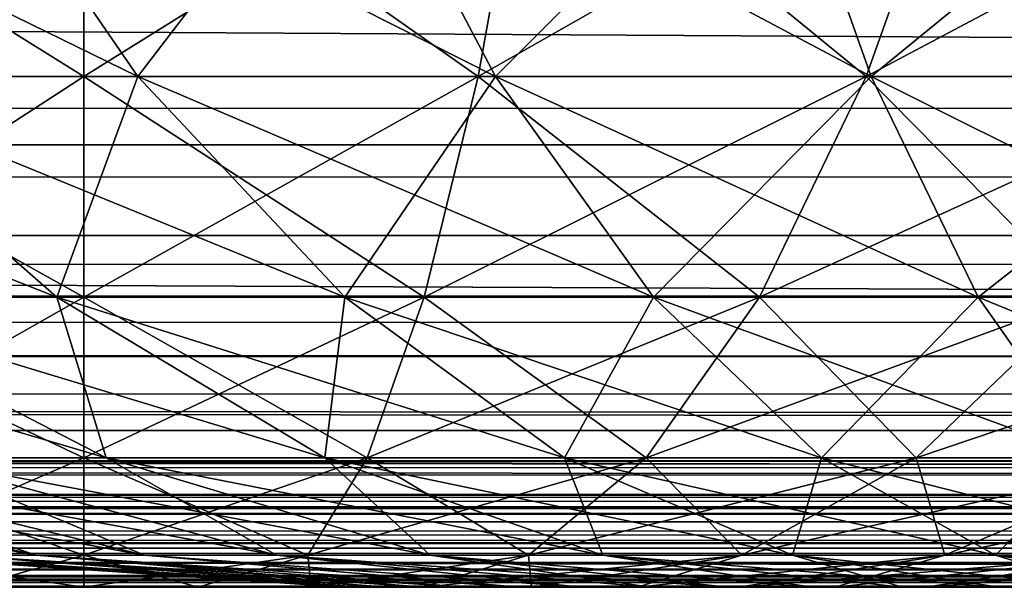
# Model space of a CAD drawing. Header units: millimetres. Extents: x -125 to 125, y -4 to 54.
# Tile 170 of 612: x -71.781 to -71.31, y -2 to -1.729. Entities that reach past the tile are written whole.
import ezdxf

# ---------------------------------------------------------------- set-up
doc = ezdxf.new("R2010")
doc.units = ezdxf.units.MM
doc.header["$LTSCALE"] = 65.185185
for name, color, linetype in [('157', 7, 'CONTINUOUS'), ('159', 7, 'CONTINUOUS'), ('173', 7, 'CONTINUOUS'), ('175', 7, 'CONTINUOUS'), ('18', 7, 'CONTINUOUS'), ('199', 7, 'CONTINUOUS'), ('200', 7, 'CONTINUOUS'), ('201', 7, 'CONTINUOUS'), ('22', 7, 'CONTINUOUS'), ('6', 7, 'CONTINUOUS')]:
    doc.layers.add(name, color=color, linetype=linetype)

msp = doc.modelspace()

# ---------------------------------------------------------------- linework, layer by layer
at = {"layer": '157', "color": 7, "linetype": 'Continuous'}
for points in [[(-71.62556, -2, 50.5), (-71.62318, -2, 50.44548), (-71.62318, -2, 50.55452), (-71.62556, -2, 50.5)], [(-71.62318, -2, 50.55452), (-71.61605, -2, 50.39137), (-71.61605, -2, 50.60863), (-71.62318, -2, 50.55452)], [(-71.62318, -2, 50.44548), (-71.61605, -2, 50.39137), (-71.62318, -2, 50.55452), (-71.62318, -2, 50.44548)], [(-71.61605, -2, 50.60863), (-71.60424, -2, 50.33809), (-71.60424, -2, 50.66191), (-71.61605, -2, 50.60863)], [(-71.61605, -2, 50.39137), (-71.60424, -2, 50.33809), (-71.61605, -2, 50.60863), (-71.61605, -2, 50.39137)], [(-71.60424, -2, 50.66191), (-71.58783, -2, 50.28605), (-71.58783, -2, 50.71395), (-71.60424, -2, 50.66191)], [(-71.60424, -2, 50.33809), (-71.58783, -2, 50.28605), (-71.60424, -2, 50.66191), (-71.60424, -2, 50.33809)], [(-71.58783, -2, 50.71395), (-71.56695, -2, 50.23563), (-71.56695, -2, 50.76437), (-71.58783, -2, 50.71395)], [(-71.58783, -2, 50.28605), (-71.56695, -2, 50.23563), (-71.58783, -2, 50.71395), (-71.58783, -2, 50.28605)], [(-71.56695, -2, 50.76437), (-71.54175, -2, 50.18722), (-71.54175, -2, 50.81278), (-71.56695, -2, 50.76437)], [(-71.56695, -2, 50.23563), (-71.54175, -2, 50.18722), (-71.56695, -2, 50.76437), (-71.56695, -2, 50.23563)], [(-71.54175, -2, 50.18722), (-71.51243, -2, 50.14119), (-71.54175, -2, 50.81278), (-71.54175, -2, 50.18722)], [(-71.54175, -2, 50.81278), (-71.51243, -2, 50.14119), (-71.51243, -2, 50.85881), (-71.54175, -2, 50.81278)], [(-71.51243, -2, 50.85881), (-71.47921, -2, 50.0979), (-71.47921, -2, 50.9021), (-71.51243, -2, 50.85881)], [(-71.51243, -2, 50.14119), (-71.47921, -2, 50.0979), (-71.51243, -2, 50.85881), (-71.51243, -2, 50.14119)], [(-71.47921, -2, 50.9021), (-71.44234, -2, 50.05766), (-71.44234, -2, 50.94234), (-71.47921, -2, 50.9021)], [(-71.47921, -2, 50.0979), (-71.44234, -2, 50.05766), (-71.47921, -2, 50.9021), (-71.47921, -2, 50.0979)], [(-71.44234, -2, 50.94234), (-71.4021, -2, 50.02079), (-71.4021, -2, 50.97921), (-71.44234, -2, 50.94234)], [(-71.44234, -2, 50.05766), (-71.4021, -2, 50.02079), (-71.44234, -2, 50.94234), (-71.44234, -2, 50.05766)], [(-71.4021, -2, 50.97921), (-71.35881, -2, 49.98757), (-71.35881, -2, 51.01243), (-71.4021, -2, 50.97921)], [(-71.4021, -2, 50.02079), (-71.35881, -2, 49.98757), (-71.4021, -2, 50.97921), (-71.4021, -2, 50.02079)], [(-71.35881, -2, 51.01243), (-71.31278, -2, 49.95825), (-71.31278, -2, 51.04175), (-71.35881, -2, 51.01243)], [(-71.35881, -2, 49.98757), (-71.31278, -2, 49.95825), (-71.35881, -2, 51.01243), (-71.35881, -2, 49.98757)], [(-71.31278, -2, 51.04175), (-71.26437, -2, 49.93305), (-71.26437, -2, 51.06695), (-71.31278, -2, 51.04175)], [(-71.31278, -2, 49.95825), (-71.26437, -2, 49.93305), (-71.31278, -2, 51.04175), (-71.31278, -2, 49.95825)]]:
    msp.add_3dface(points, dxfattribs=at)
at = {"layer": '159', "color": 7, "linetype": 'Continuous'}
for points in [[(-71.88353, -1.75596, 51.71608), (-71.72415, -1.75596, 51.81723), (-71.99471, -1.62365, 51.8691), (-71.88353, -1.75596, 51.71608)], [(-71.99471, -1.62365, 51.8691), (-71.72415, -1.75596, 51.81723), (-71.81527, -1.62365, 51.98297), (-71.99471, -1.62365, 51.8691)], [(-71.72415, -1.75596, 49.18277), (-71.88353, -1.75596, 49.28392), (-71.81527, -1.62365, 49.01703), (-71.72415, -1.75596, 49.18277)], [(-71.62298, -1.62365, 48.92654), (-71.72415, -1.75596, 49.18277), (-71.81527, -1.62365, 49.01703), (-71.62298, -1.62365, 48.92654)], [(-71.81527, -1.62365, 51.98297), (-71.55335, -1.75596, 51.8976), (-71.62298, -1.62365, 52.07346), (-71.81527, -1.62365, 51.98297)], [(-71.72415, -1.75596, 51.81723), (-71.55335, -1.75596, 51.8976), (-71.81527, -1.62365, 51.98297), (-71.72415, -1.75596, 51.81723)], [(-71.55335, -1.75596, 49.1024), (-71.72415, -1.75596, 49.18277), (-71.62298, -1.62365, 48.92654), (-71.55335, -1.75596, 49.1024)], [(-71.42086, -1.62365, 48.86087), (-71.55335, -1.75596, 49.1024), (-71.62298, -1.62365, 48.92654), (-71.42086, -1.62365, 48.86087)], [(-71.62298, -1.62365, 52.07346), (-71.37382, -1.75596, 51.95593), (-71.42086, -1.62365, 52.13913), (-71.62298, -1.62365, 52.07346)], [(-71.55335, -1.75596, 51.8976), (-71.37382, -1.75596, 51.95593), (-71.62298, -1.62365, 52.07346), (-71.55335, -1.75596, 51.8976)], [(-71.37382, -1.75596, 49.04407), (-71.55335, -1.75596, 49.1024), (-71.42086, -1.62365, 48.86087), (-71.37382, -1.75596, 49.04407)], [(-71.2121, -1.62365, 48.82104), (-71.37382, -1.75596, 49.04407), (-71.42086, -1.62365, 48.86087), (-71.2121, -1.62365, 48.82104)], [(-71.37382, -1.75596, 51.95593), (-71.1884, -1.75596, 51.9913), (-71.42086, -1.62365, 52.13913), (-71.37382, -1.75596, 51.95593)], [(-71.42086, -1.62365, 52.13913), (-71.1884, -1.75596, 51.9913), (-71.2121, -1.62365, 52.17896), (-71.42086, -1.62365, 52.13913)], [(-71.1884, -1.75596, 49.0087), (-71.37382, -1.75596, 49.04407), (-71.2121, -1.62365, 48.82104), (-71.1884, -1.75596, 49.0087)], [(-71.88843, -1.86142, 51.44608), (-71.76285, -1.86142, 51.54997), (-72.02898, -1.75596, 51.59575), (-71.88843, -1.86142, 51.44608)], [(-72.02898, -1.75596, 51.59575), (-71.76285, -1.86142, 51.54997), (-71.88353, -1.75596, 51.71608), (-72.02898, -1.75596, 51.59575)], [(-71.76285, -1.86142, 49.45003), (-71.88843, -1.86142, 49.55392), (-71.88353, -1.75596, 49.28392), (-71.76285, -1.86142, 49.45003)], [(-71.72415, -1.75596, 49.18277), (-71.76285, -1.86142, 49.45003), (-71.88353, -1.75596, 49.28392), (-71.72415, -1.75596, 49.18277)], [(-71.76285, -1.86142, 51.54997), (-71.62524, -1.86142, 51.6373), (-71.88353, -1.75596, 51.71608), (-71.76285, -1.86142, 51.54997)], [(-71.88353, -1.75596, 51.71608), (-71.62524, -1.86142, 51.6373), (-71.72415, -1.75596, 51.81723), (-71.88353, -1.75596, 51.71608)], [(-71.62524, -1.86142, 49.3627), (-71.76285, -1.86142, 49.45003), (-71.72415, -1.75596, 49.18277), (-71.62524, -1.86142, 49.3627)], [(-71.55335, -1.75596, 49.1024), (-71.62524, -1.86142, 49.3627), (-71.72415, -1.75596, 49.18277), (-71.55335, -1.75596, 49.1024)], [(-71.62524, -1.86142, 51.6373), (-71.47776, -1.86142, 51.7067), (-71.72415, -1.75596, 51.81723), (-71.62524, -1.86142, 51.6373)], [(-71.72415, -1.75596, 51.81723), (-71.47776, -1.86142, 51.7067), (-71.55335, -1.75596, 51.8976), (-71.72415, -1.75596, 51.81723)], [(-71.47776, -1.86142, 49.2933), (-71.62524, -1.86142, 49.3627), (-71.55335, -1.75596, 49.1024), (-71.47776, -1.86142, 49.2933)], [(-71.37382, -1.75596, 49.04407), (-71.47776, -1.86142, 49.2933), (-71.55335, -1.75596, 49.1024), (-71.37382, -1.75596, 49.04407)], [(-71.47776, -1.86142, 51.7067), (-71.32276, -1.86142, 51.75706), (-71.55335, -1.75596, 51.8976), (-71.47776, -1.86142, 51.7067)], [(-71.55335, -1.75596, 51.8976), (-71.32276, -1.86142, 51.75706), (-71.37382, -1.75596, 51.95593), (-71.55335, -1.75596, 51.8976)], [(-71.32276, -1.86142, 49.24294), (-71.47776, -1.86142, 49.2933), (-71.37382, -1.75596, 49.04407), (-71.32276, -1.86142, 49.24294)], [(-71.37382, -1.75596, 51.95593), (-71.16266, -1.86142, 51.7876), (-71.1884, -1.75596, 51.9913), (-71.37382, -1.75596, 51.95593)], [(-71.1884, -1.75596, 49.0087), (-71.32276, -1.86142, 49.24294), (-71.37382, -1.75596, 49.04407), (-71.1884, -1.75596, 49.0087)], [(-71.32276, -1.86142, 51.75706), (-71.16266, -1.86142, 51.7876), (-71.37382, -1.75596, 51.95593), (-71.32276, -1.86142, 51.75706)], [(-71.16266, -1.86142, 49.2124), (-71.32276, -1.86142, 49.24294), (-71.1884, -1.75596, 49.0087), (-71.16266, -1.86142, 49.2124)], [(-72, -1.86142, 51.32727), (-71.73939, -1.9381, 51.28737), (-71.88843, -1.86142, 51.44608), (-72, -1.86142, 51.32727)], [(-71.83224, -1.9381, 51.18849), (-71.73939, -1.9381, 51.28737), (-72, -1.86142, 51.32727), (-71.83224, -1.9381, 51.18849)], [(-71.73939, -1.9381, 51.28737), (-71.63488, -1.9381, 51.37383), (-71.88843, -1.86142, 51.44608), (-71.73939, -1.9381, 51.28737)], [(-71.88843, -1.86142, 51.44608), (-71.63488, -1.9381, 51.37383), (-71.76285, -1.86142, 51.54997), (-71.88843, -1.86142, 51.44608)], [(-71.73939, -1.9381, 49.71263), (-71.83224, -1.9381, 49.81151), (-71.88843, -1.86142, 49.55392), (-71.73939, -1.9381, 49.71263)], [(-71.76285, -1.86142, 49.45003), (-71.73939, -1.9381, 49.71263), (-71.88843, -1.86142, 49.55392), (-71.76285, -1.86142, 49.45003)], [(-71.63488, -1.9381, 51.37383), (-71.52035, -1.9381, 51.44651), (-71.76285, -1.86142, 51.54997), (-71.63488, -1.9381, 51.37383)], [(-71.76285, -1.86142, 51.54997), (-71.52035, -1.9381, 51.44651), (-71.62524, -1.86142, 51.6373), (-71.76285, -1.86142, 51.54997)], [(-71.63488, -1.9381, 49.62617), (-71.73939, -1.9381, 49.71263), (-71.76285, -1.86142, 49.45003), (-71.63488, -1.9381, 49.62617)], [(-71.62524, -1.86142, 49.3627), (-71.63488, -1.9381, 49.62617), (-71.76285, -1.86142, 49.45003), (-71.62524, -1.86142, 49.3627)], [(-71.52035, -1.9381, 49.55349), (-71.63488, -1.9381, 49.62617), (-71.62524, -1.86142, 49.3627), (-71.52035, -1.9381, 49.55349)], [(-71.52035, -1.9381, 51.44651), (-71.39762, -1.9381, 51.50427), (-71.62524, -1.86142, 51.6373), (-71.52035, -1.9381, 51.44651)], [(-71.62524, -1.86142, 51.6373), (-71.39762, -1.9381, 51.50427), (-71.47776, -1.86142, 51.7067), (-71.62524, -1.86142, 51.6373)], [(-71.47776, -1.86142, 49.2933), (-71.52035, -1.9381, 49.55349), (-71.62524, -1.86142, 49.3627), (-71.47776, -1.86142, 49.2933)], [(-71.39762, -1.9381, 49.49573), (-71.52035, -1.9381, 49.55349), (-71.47776, -1.86142, 49.2933), (-71.39762, -1.9381, 49.49573)], [(-71.39762, -1.9381, 51.50427), (-71.26861, -1.9381, 51.54618), (-71.47776, -1.86142, 51.7067), (-71.39762, -1.9381, 51.50427)], [(-71.47776, -1.86142, 51.7067), (-71.26861, -1.9381, 51.54618), (-71.32276, -1.86142, 51.75706), (-71.47776, -1.86142, 51.7067)], [(-71.32276, -1.86142, 49.24294), (-71.39762, -1.9381, 49.49573), (-71.47776, -1.86142, 49.2933), (-71.32276, -1.86142, 49.24294)], [(-71.26861, -1.9381, 49.45382), (-71.39762, -1.9381, 49.49573), (-71.32276, -1.86142, 49.24294), (-71.26861, -1.9381, 49.45382)], [(-71.26861, -1.9381, 51.54618), (-71.13537, -1.9381, 51.5716), (-71.32276, -1.86142, 51.75706), (-71.26861, -1.9381, 51.54618)], [(-71.32276, -1.86142, 51.75706), (-71.13537, -1.9381, 51.5716), (-71.16266, -1.86142, 51.7876), (-71.32276, -1.86142, 51.75706)], [(-71.16266, -1.86142, 49.2124), (-71.26861, -1.9381, 49.45382), (-71.32276, -1.86142, 49.24294), (-71.16266, -1.86142, 49.2124)], [(-71.81222, -1.98458, 50.76391), (-71.77274, -1.98458, 50.86362), (-72.02725, -1.9381, 50.83377), (-71.81222, -1.98458, 50.76391)], [(-72.02725, -1.9381, 50.83377), (-71.77274, -1.98458, 50.86362), (-71.97732, -1.9381, 50.95989), (-72.02725, -1.9381, 50.83377)], [(-71.77274, -1.98458, 50.13638), (-71.81222, -1.98458, 50.23609), (-71.97732, -1.9381, 50.04011), (-71.77274, -1.98458, 50.13638)], [(-71.91197, -1.9381, 49.92124), (-71.77274, -1.98458, 50.13638), (-71.97732, -1.9381, 50.04011), (-71.91197, -1.9381, 49.92124)], [(-71.77274, -1.98458, 50.86362), (-71.72107, -1.98458, 50.95761), (-71.97732, -1.9381, 50.95989), (-71.77274, -1.98458, 50.86362)], [(-71.97732, -1.9381, 50.95989), (-71.72107, -1.98458, 50.95761), (-71.91197, -1.9381, 51.07876), (-71.97732, -1.9381, 50.95989)], [(-71.72107, -1.98458, 50.04239), (-71.77274, -1.98458, 50.13638), (-71.91197, -1.9381, 49.92124), (-71.72107, -1.98458, 50.04239)], [(-71.83224, -1.9381, 49.81151), (-71.72107, -1.98458, 50.04239), (-71.91197, -1.9381, 49.92124), (-71.83224, -1.9381, 49.81151)], [(-71.72107, -1.98458, 50.95761), (-71.65803, -1.98458, 51.04437), (-71.91197, -1.9381, 51.07876), (-71.72107, -1.98458, 50.95761)], [(-71.91197, -1.9381, 51.07876), (-71.65803, -1.98458, 51.04437), (-71.83224, -1.9381, 51.18849), (-71.91197, -1.9381, 51.07876)], [(-71.65803, -1.98458, 49.95563), (-71.72107, -1.98458, 50.04239), (-71.83224, -1.9381, 49.81151), (-71.65803, -1.98458, 49.95563)], [(-71.73939, -1.9381, 49.71263), (-71.65803, -1.98458, 49.95563), (-71.83224, -1.9381, 49.81151), (-71.73939, -1.9381, 49.71263)], [(-71.83224, -1.9381, 51.18849), (-71.58462, -1.98458, 51.12255), (-71.73939, -1.9381, 51.28737), (-71.83224, -1.9381, 51.18849)], [(-71.65803, -1.98458, 51.04437), (-71.58462, -1.98458, 51.12255), (-71.83224, -1.9381, 51.18849), (-71.65803, -1.98458, 51.04437)], [(-71.58462, -1.98458, 49.87745), (-71.65803, -1.98458, 49.95563), (-71.73939, -1.9381, 49.71263), (-71.58462, -1.98458, 49.87745)], [(-71.63488, -1.9381, 49.62617), (-71.58462, -1.98458, 49.87745), (-71.73939, -1.9381, 49.71263), (-71.63488, -1.9381, 49.62617)], [(-71.73939, -1.9381, 51.28737), (-71.50198, -1.98458, 51.19092), (-71.63488, -1.9381, 51.37383), (-71.73939, -1.9381, 51.28737)], [(-71.58462, -1.98458, 51.12255), (-71.50198, -1.98458, 51.19092), (-71.73939, -1.9381, 51.28737), (-71.58462, -1.98458, 51.12255)], [(-71.52035, -1.9381, 49.55349), (-71.50198, -1.98458, 49.80908), (-71.63488, -1.9381, 49.62617), (-71.52035, -1.9381, 49.55349)], [(-71.50198, -1.98458, 49.80908), (-71.58462, -1.98458, 49.87745), (-71.63488, -1.9381, 49.62617), (-71.50198, -1.98458, 49.80908)], [(-71.50198, -1.98458, 51.19092), (-71.41143, -1.98458, 51.24838), (-71.63488, -1.9381, 51.37383), (-71.50198, -1.98458, 51.19092)], [(-71.63488, -1.9381, 51.37383), (-71.41143, -1.98458, 51.24838), (-71.52035, -1.9381, 51.44651), (-71.63488, -1.9381, 51.37383)], [(-71.41143, -1.98458, 49.75162), (-71.50198, -1.98458, 49.80908), (-71.52035, -1.9381, 49.55349), (-71.41143, -1.98458, 49.75162)], [(-71.39762, -1.9381, 49.49573), (-71.41143, -1.98458, 49.75162), (-71.52035, -1.9381, 49.55349), (-71.39762, -1.9381, 49.49573)], [(-71.41143, -1.98458, 51.24838), (-71.31439, -1.98458, 51.29405), (-71.52035, -1.9381, 51.44651), (-71.41143, -1.98458, 51.24838)], [(-71.52035, -1.9381, 51.44651), (-71.31439, -1.98458, 51.29405), (-71.39762, -1.9381, 51.50427), (-71.52035, -1.9381, 51.44651)], [(-71.31439, -1.98458, 49.70595), (-71.41143, -1.98458, 49.75162), (-71.39762, -1.9381, 49.49573), (-71.31439, -1.98458, 49.70595)], [(-71.26861, -1.9381, 49.45382), (-71.31439, -1.98458, 49.70595), (-71.39762, -1.9381, 49.49573), (-71.26861, -1.9381, 49.45382)], [(-71.31439, -1.98458, 51.29405), (-71.21239, -1.98458, 51.32719), (-71.39762, -1.9381, 51.50427), (-71.31439, -1.98458, 51.29405)], [(-71.39762, -1.9381, 51.50427), (-71.21239, -1.98458, 51.32719), (-71.26861, -1.9381, 51.54618), (-71.39762, -1.9381, 51.50427)], [(-71.21239, -1.98458, 49.67281), (-71.31439, -1.98458, 49.70595), (-71.26861, -1.9381, 49.45382), (-71.21239, -1.98458, 49.67281)], [(-71.62318, -2, 50.44548), (-71.62556, -2, 50.5), (-71.85234, -1.98458, 50.44638), (-71.62318, -2, 50.44548)], [(-71.83889, -1.98458, 50.33997), (-71.62318, -2, 50.44548), (-71.85234, -1.98458, 50.44638), (-71.83889, -1.98458, 50.33997)], [(-71.62556, -2, 50.5), (-71.62318, -2, 50.55452), (-71.85234, -1.98458, 50.55362), (-71.62556, -2, 50.5)], [(-71.85234, -1.98458, 50.44638), (-71.62556, -2, 50.5), (-71.85234, -1.98458, 50.55362), (-71.85234, -1.98458, 50.44638)], [(-71.62318, -2, 50.55452), (-71.61605, -2, 50.60863), (-71.85234, -1.98458, 50.55362), (-71.62318, -2, 50.55452)], [(-71.85234, -1.98458, 50.55362), (-71.61605, -2, 50.60863), (-71.83889, -1.98458, 50.66003), (-71.85234, -1.98458, 50.55362)], [(-71.60424, -2, 50.33809), (-71.61605, -2, 50.39137), (-71.83889, -1.98458, 50.33997), (-71.60424, -2, 50.33809)], [(-71.81222, -1.98458, 50.23609), (-71.60424, -2, 50.33809), (-71.83889, -1.98458, 50.33997), (-71.81222, -1.98458, 50.23609)], [(-71.61605, -2, 50.39137), (-71.62318, -2, 50.44548), (-71.83889, -1.98458, 50.33997), (-71.61605, -2, 50.39137)], [(-71.61605, -2, 50.60863), (-71.60424, -2, 50.66191), (-71.83889, -1.98458, 50.66003), (-71.61605, -2, 50.60863)], [(-71.83889, -1.98458, 50.66003), (-71.60424, -2, 50.66191), (-71.81222, -1.98458, 50.76391), (-71.83889, -1.98458, 50.66003)], [(-71.58783, -2, 50.28605), (-71.60424, -2, 50.33809), (-71.81222, -1.98458, 50.23609), (-71.58783, -2, 50.28605)], [(-71.77274, -1.98458, 50.13638), (-71.58783, -2, 50.28605), (-71.81222, -1.98458, 50.23609), (-71.77274, -1.98458, 50.13638)], [(-71.60424, -2, 50.66191), (-71.58783, -2, 50.71395), (-71.81222, -1.98458, 50.76391), (-71.60424, -2, 50.66191)], [(-71.58783, -2, 50.71395), (-71.56695, -2, 50.76437), (-71.81222, -1.98458, 50.76391), (-71.58783, -2, 50.71395)], [(-71.81222, -1.98458, 50.76391), (-71.56695, -2, 50.76437), (-71.77274, -1.98458, 50.86362), (-71.81222, -1.98458, 50.76391)], [(-71.54175, -2, 50.18722), (-71.56695, -2, 50.23563), (-71.77274, -1.98458, 50.13638), (-71.54175, -2, 50.18722)], [(-71.72107, -1.98458, 50.04239), (-71.54175, -2, 50.18722), (-71.77274, -1.98458, 50.13638), (-71.72107, -1.98458, 50.04239)], [(-71.56695, -2, 50.23563), (-71.58783, -2, 50.28605), (-71.77274, -1.98458, 50.13638), (-71.56695, -2, 50.23563)], [(-71.56695, -2, 50.76437), (-71.54175, -2, 50.81278), (-71.77274, -1.98458, 50.86362), (-71.56695, -2, 50.76437)], [(-71.77274, -1.98458, 50.86362), (-71.54175, -2, 50.81278), (-71.72107, -1.98458, 50.95761), (-71.77274, -1.98458, 50.86362)], [(-71.51243, -2, 50.14119), (-71.54175, -2, 50.18722), (-71.72107, -1.98458, 50.04239), (-71.51243, -2, 50.14119)], [(-71.65803, -1.98458, 49.95563), (-71.51243, -2, 50.14119), (-71.72107, -1.98458, 50.04239), (-71.65803, -1.98458, 49.95563)], [(-71.72107, -1.98458, 50.95761), (-71.51243, -2, 50.85881), (-71.65803, -1.98458, 51.04437), (-71.72107, -1.98458, 50.95761)], [(-71.54175, -2, 50.81278), (-71.51243, -2, 50.85881), (-71.72107, -1.98458, 50.95761), (-71.54175, -2, 50.81278)], [(-71.47921, -2, 50.0979), (-71.51243, -2, 50.14119), (-71.65803, -1.98458, 49.95563), (-71.47921, -2, 50.0979)], [(-71.58462, -1.98458, 49.87745), (-71.47921, -2, 50.0979), (-71.65803, -1.98458, 49.95563), (-71.58462, -1.98458, 49.87745)], [(-71.47921, -2, 50.9021), (-71.44234, -2, 50.94234), (-71.65803, -1.98458, 51.04437), (-71.47921, -2, 50.9021)], [(-71.65803, -1.98458, 51.04437), (-71.44234, -2, 50.94234), (-71.58462, -1.98458, 51.12255), (-71.65803, -1.98458, 51.04437)], [(-71.51243, -2, 50.85881), (-71.47921, -2, 50.9021), (-71.65803, -1.98458, 51.04437), (-71.51243, -2, 50.85881)], [(-71.50198, -1.98458, 49.80908), (-71.4021, -2, 50.02079), (-71.58462, -1.98458, 49.87745), (-71.50198, -1.98458, 49.80908)], [(-71.44234, -2, 50.05766), (-71.47921, -2, 50.0979), (-71.58462, -1.98458, 49.87745), (-71.44234, -2, 50.05766)], [(-71.4021, -2, 50.02079), (-71.44234, -2, 50.05766), (-71.58462, -1.98458, 49.87745), (-71.4021, -2, 50.02079)], [(-71.44234, -2, 50.94234), (-71.4021, -2, 50.97921), (-71.58462, -1.98458, 51.12255), (-71.44234, -2, 50.94234)], [(-71.58462, -1.98458, 51.12255), (-71.4021, -2, 50.97921), (-71.50198, -1.98458, 51.19092), (-71.58462, -1.98458, 51.12255)], [(-71.35881, -2, 49.98757), (-71.4021, -2, 50.02079), (-71.50198, -1.98458, 49.80908), (-71.35881, -2, 49.98757)], [(-71.41143, -1.98458, 49.75162), (-71.35881, -2, 49.98757), (-71.50198, -1.98458, 49.80908), (-71.41143, -1.98458, 49.75162)], [(-71.4021, -2, 50.97921), (-71.35881, -2, 51.01243), (-71.50198, -1.98458, 51.19092), (-71.4021, -2, 50.97921)], [(-71.35881, -2, 51.01243), (-71.31278, -2, 51.04175), (-71.50198, -1.98458, 51.19092), (-71.35881, -2, 51.01243)], [(-71.50198, -1.98458, 51.19092), (-71.31278, -2, 51.04175), (-71.41143, -1.98458, 51.24838), (-71.50198, -1.98458, 51.19092)], [(-71.26437, -2, 49.93305), (-71.31278, -2, 49.95825), (-71.41143, -1.98458, 49.75162), (-71.26437, -2, 49.93305)], [(-71.31439, -1.98458, 49.70595), (-71.26437, -2, 49.93305), (-71.41143, -1.98458, 49.75162), (-71.31439, -1.98458, 49.70595)], [(-71.31278, -2, 49.95825), (-71.35881, -2, 49.98757), (-71.41143, -1.98458, 49.75162), (-71.31278, -2, 49.95825)], [(-71.31278, -2, 51.04175), (-71.26437, -2, 51.06695), (-71.41143, -1.98458, 51.24838), (-71.31278, -2, 51.04175)], [(-71.41143, -1.98458, 51.24838), (-71.26437, -2, 51.06695), (-71.31439, -1.98458, 51.29405), (-71.41143, -1.98458, 51.24838)], [(-71.21395, -2, 49.91217), (-71.26437, -2, 49.93305), (-71.31439, -1.98458, 49.70595), (-71.21395, -2, 49.91217)], [(-71.21239, -1.98458, 49.67281), (-71.21395, -2, 49.91217), (-71.31439, -1.98458, 49.70595), (-71.21239, -1.98458, 49.67281)], [(-71.26437, -2, 51.06695), (-71.21395, -2, 51.08783), (-71.31439, -1.98458, 51.29405), (-71.26437, -2, 51.06695)], [(-71.21395, -2, 51.08783), (-71.16191, -2, 51.10424), (-71.31439, -1.98458, 51.29405), (-71.21395, -2, 51.08783)], [(-71.31439, -1.98458, 51.29405), (-71.16191, -2, 51.10424), (-71.21239, -1.98458, 51.32719), (-71.31439, -1.98458, 51.29405)]]:
    msp.add_3dface(points, dxfattribs=at)
at = {"layer": '173', "color": 7, "linetype": 'Continuous'}
for points in [[(-77.37148, -1.83198, -121.57949), (-55.2655, -1.83198, -121.46758), (-77.10505, -1.7032, -121.26675), (-77.37148, -1.83198, -121.57949)], [(-77.10505, -1.7032, -121.26675), (-55.2655, -1.83198, -121.46758), (-55.07519, -1.7032, -121.15562), (-77.10505, -1.7032, -121.26675)], [(-77.64919, -1.92508, -121.90477), (-55.46387, -1.92508, -121.79206), (-77.37148, -1.83198, -121.57949), (-77.64919, -1.92508, -121.90477)], [(-77.37148, -1.83198, -121.57949), (-55.46387, -1.92508, -121.79206), (-55.2655, -1.83198, -121.46758), (-77.37148, -1.83198, -121.57949)], [(-77.93408, -1.98132, -122.2385), (-55.66736, -1.98132, -122.12495), (-77.64919, -1.92508, -121.90477), (-77.93408, -1.98132, -122.2385)], [(-77.64919, -1.92508, -121.90477), (-55.66736, -1.98132, -122.12495), (-55.46387, -1.92508, -121.79206), (-77.64919, -1.92508, -121.90477)], [(-77.93408, -1.98132, -122.2385), (-62.02739, -2, -122.48775), (-55.66736, -1.98132, -122.12495), (-77.93408, -1.98132, -122.2385)], [(-72.17599, -2, -122.53973), (-62.02739, -2, -122.48775), (-77.93408, -1.98132, -122.2385), (-72.17599, -2, -122.53973)]]:
    msp.add_3dface(points, dxfattribs=at)
at = {"layer": '175', "color": 7, "linetype": 'Continuous'}
for points in [[(-55.2655, -1.83198, 121.46758), (-77.37148, -1.83198, 121.57949), (-77.10505, -1.7032, 121.26675), (-55.2655, -1.83198, 121.46758)], [(-55.07519, -1.7032, 121.15562), (-55.2655, -1.83198, 121.46758), (-77.10505, -1.7032, 121.26675), (-55.07519, -1.7032, 121.15562)], [(-55.46387, -1.92508, 121.79206), (-77.64919, -1.92508, 121.90477), (-77.37148, -1.83198, 121.57949), (-55.46387, -1.92508, 121.79206)], [(-55.2655, -1.83198, 121.46758), (-55.46387, -1.92508, 121.79206), (-77.37148, -1.83198, 121.57949), (-55.2655, -1.83198, 121.46758)], [(-55.66736, -1.98132, 122.12495), (-77.93408, -1.98132, 122.2385), (-77.64919, -1.92508, 121.90477), (-55.66736, -1.98132, 122.12495)], [(-55.46387, -1.92508, 121.79206), (-55.66736, -1.98132, 122.12495), (-77.64919, -1.92508, 121.90477), (-55.46387, -1.92508, 121.79206)], [(-55.66736, -1.98132, 122.12495), (-71.92165, -2, 122.53836), (-77.93408, -1.98132, 122.2385), (-55.66736, -1.98132, 122.12495)], [(-61.76268, -2, 122.4865), (-71.92165, -2, 122.53836), (-55.66736, -1.98132, 122.12495), (-61.76268, -2, 122.4865)]]:
    msp.add_3dface(points, dxfattribs=at)
at = {"layer": '18', "color": 7, "linetype": 'Continuous'}
for points in [[(123.83451, -1.70592, -124.78966), (123.83451, -1.78871, -124.74226), (-123.83451, -1.70592, -124.78966), (123.83451, -1.70592, -124.78966)], [(-123.83451, -1.70592, -124.78966), (123.83451, -1.78871, -124.74226), (-123.83451, -1.78871, -124.74226), (-123.83451, -1.70592, -124.78966)], [(-123.83451, -1.78871, -124.74226), (123.83451, -1.86098, -124.68), (-123.83451, -1.86098, -124.68), (-123.83451, -1.78871, -124.74226)], [(123.83451, -1.78871, -124.74226), (123.83451, -1.86098, -124.68), (-123.83451, -1.78871, -124.74226), (123.83451, -1.78871, -124.74226)], [(-123.83451, -1.92012, -124.60514), (-123.83451, -1.86098, -124.68), (-41.06682, -1.95076, -124.55041), (-123.83451, -1.92012, -124.60514)], [(38.93318, -1.95076, -124.55041), (-38.93318, -1.95076, -124.55041), (-123.83451, -1.86098, -124.68), (38.93318, -1.95076, -124.55041)], [(-38.93318, -1.95076, -124.55041), (-41.06682, -1.95076, -124.55041), (-123.83451, -1.86098, -124.68), (-38.93318, -1.95076, -124.55041)], [(123.83451, -1.86098, -124.68), (123.83451, -1.92012, -124.60514), (-123.83451, -1.86098, -124.68), (123.83451, -1.86098, -124.68)], [(41.06682, -1.95076, -124.55041), (38.93318, -1.95076, -124.55041), (-123.83451, -1.86098, -124.68), (41.06682, -1.95076, -124.55041)], [(123.83451, -1.92012, -124.60514), (41.06682, -1.95076, -124.55041), (-123.83451, -1.86098, -124.68), (123.83451, -1.92012, -124.60514)], [(-41.13686, -1.95137, -124.54913), (-123.83451, -1.92012, -124.60514), (-41.06682, -1.95076, -124.55041), (-41.13686, -1.95137, -124.54913)], [(-41.34395, -1.96008, -124.5298), (-123.83451, -1.92012, -124.60514), (-41.27409, -1.95605, -124.53901), (-41.34395, -1.96008, -124.5298)], [(-41.36522, -1.9615, -124.52643), (-123.83451, -1.92012, -124.60514), (-41.34395, -1.96008, -124.5298), (-41.36522, -1.9615, -124.52643)], [(-123.83451, -1.96396, -124.52041), (-123.83451, -1.92012, -124.60514), (-41.36522, -1.9615, -124.52643), (-123.83451, -1.96396, -124.52041)], [(-41.27409, -1.95605, -124.53901), (-123.83451, -1.92012, -124.60514), (-41.20579, -1.95316, -124.54533), (-41.27409, -1.95605, -124.53901)], [(-41.20579, -1.95316, -124.54533), (-123.83451, -1.92012, -124.60514), (-41.13686, -1.95137, -124.54913), (-41.20579, -1.95316, -124.54533)], [(-41.41591, -1.96522, -124.51725), (-123.83451, -1.96396, -124.52041), (-41.36522, -1.9615, -124.52643), (-41.41591, -1.96522, -124.51725)], [(-41.56669, -1.97833, -124.47963), (-123.83451, -1.96396, -124.52041), (-41.49017, -1.97138, -124.50077), (-41.56669, -1.97833, -124.47963)], [(-123.83451, -1.99092, -124.4289), (-123.83451, -1.96396, -124.52041), (-41.66046, -1.98704, -124.44714), (-123.83451, -1.99092, -124.4289)], [(-41.64256, -1.98541, -124.45395), (-123.83451, -1.96396, -124.52041), (-41.56669, -1.97833, -124.47963), (-41.64256, -1.98541, -124.45395)], [(-41.49017, -1.97138, -124.50077), (-123.83451, -1.96396, -124.52041), (-41.41591, -1.96522, -124.51725), (-41.49017, -1.97138, -124.50077)], [(-41.66046, -1.98704, -124.44714), (-123.83451, -1.96396, -124.52041), (-41.64256, -1.98541, -124.45395), (-41.66046, -1.98704, -124.44714)], [(-41.71341, -1.99166, -124.42498), (-123.83451, -1.99092, -124.4289), (-41.66046, -1.98704, -124.44714), (-41.71341, -1.99166, -124.42498)], [(-41.87449, -2, -124.33403), (-123.83451, -2, -124.33403), (-123.83451, -1.99092, -124.4289), (-41.87449, -2, -124.33403)], [(-41.87449, -2, -124.33403), (-123.83451, -1.99092, -124.4289), (-41.82964, -1.99911, -124.36382), (-41.87449, -2, -124.33403)], [(-41.82964, -1.99911, -124.36382), (-123.83451, -1.99092, -124.4289), (-41.77623, -1.99635, -124.39438), (-41.82964, -1.99911, -124.36382)], [(-41.77623, -1.99635, -124.39438), (-123.83451, -1.99092, -124.4289), (-41.71341, -1.99166, -124.42498), (-41.77623, -1.99635, -124.39438)]]:
    msp.add_3dface(points, dxfattribs=at)
at = {"layer": '199', "color": 7, "linetype": 'Continuous'}
for points in [[(-71.80452, -2, 32.12682), (-71.75, -2, 32.12444), (-71.80452, -2, 33.37318), (-71.80452, -2, 32.12682)], [(-71.80452, -2, 33.37318), (-71.75, -2, 32.12444), (-71.75, -2, 33.37556), (-71.80452, -2, 33.37318)], [(-71.69548, -2, 33.37318), (-71.75, -2, 33.37556), (-71.69548, -2, 32.12682), (-71.69548, -2, 33.37318)], [(-71.75, -2, 33.37556), (-71.75, -2, 32.12444), (-71.69548, -2, 32.12682), (-71.75, -2, 33.37556)], [(-71.64137, -2, 32.13395), (-71.69548, -2, 33.37318), (-71.69548, -2, 32.12682), (-71.64137, -2, 32.13395)], [(-71.64137, -2, 33.36605), (-71.69548, -2, 33.37318), (-71.64137, -2, 32.13395), (-71.64137, -2, 33.36605)], [(-71.58809, -2, 32.14576), (-71.64137, -2, 33.36605), (-71.64137, -2, 32.13395), (-71.58809, -2, 32.14576)], [(-71.58809, -2, 33.35424), (-71.64137, -2, 33.36605), (-71.58809, -2, 32.14576), (-71.58809, -2, 33.35424)], [(-71.53605, -2, 32.16217), (-71.58809, -2, 33.35424), (-71.58809, -2, 32.14576), (-71.53605, -2, 32.16217)], [(-71.53605, -2, 33.33783), (-71.58809, -2, 33.35424), (-71.53605, -2, 32.16217), (-71.53605, -2, 33.33783)], [(-71.48563, -2, 32.18305), (-71.53605, -2, 33.33783), (-71.53605, -2, 32.16217), (-71.48563, -2, 32.18305)], [(-71.48563, -2, 33.31695), (-71.53605, -2, 33.33783), (-71.48563, -2, 32.18305), (-71.48563, -2, 33.31695)], [(-71.43722, -2, 32.20825), (-71.48563, -2, 33.31695), (-71.48563, -2, 32.18305), (-71.43722, -2, 32.20825)], [(-71.43722, -2, 33.29175), (-71.48563, -2, 33.31695), (-71.43722, -2, 32.20825), (-71.43722, -2, 33.29175)], [(-71.39119, -2, 32.23757), (-71.43722, -2, 33.29175), (-71.43722, -2, 32.20825), (-71.39119, -2, 32.23757)], [(-71.39119, -2, 33.26243), (-71.43722, -2, 33.29175), (-71.39119, -2, 32.23757), (-71.39119, -2, 33.26243)], [(-71.3479, -2, 32.27079), (-71.39119, -2, 33.26243), (-71.39119, -2, 32.23757), (-71.3479, -2, 32.27079)], [(-71.3479, -2, 33.22921), (-71.39119, -2, 33.26243), (-71.3479, -2, 32.27079), (-71.3479, -2, 33.22921)], [(-71.30766, -2, 33.19234), (-71.3479, -2, 33.22921), (-71.30766, -2, 32.30766), (-71.30766, -2, 33.19234)], [(-71.30766, -2, 32.30766), (-71.3479, -2, 33.22921), (-71.3479, -2, 32.27079), (-71.30766, -2, 32.30766)]]:
    msp.add_3dface(points, dxfattribs=at)
at = {"layer": '200', "color": 7, "linetype": 'Continuous'}
for points in [[(-71.5616, -1.75596, 31.2587), (-71.75, -1.75596, 31.24684), (-71.5379, -1.62365, 31.07104), (-71.5616, -1.75596, 31.2587)], [(-71.75, -1.75596, 31.24684), (-71.75, -1.62365, 31.0577), (-71.5379, -1.62365, 31.07104), (-71.75, -1.75596, 31.24684)], [(-71.75, -1.75596, 34.25316), (-71.5616, -1.75596, 34.2413), (-71.75, -1.62365, 34.4423), (-71.75, -1.75596, 34.25316)], [(-71.75, -1.62365, 34.4423), (-71.5616, -1.75596, 34.2413), (-71.5379, -1.62365, 34.42896), (-71.75, -1.62365, 34.4423)], [(-71.32914, -1.62365, 31.11087), (-71.5616, -1.75596, 31.2587), (-71.5379, -1.62365, 31.07104), (-71.32914, -1.62365, 31.11087)], [(-71.37618, -1.75596, 31.29407), (-71.5616, -1.75596, 31.2587), (-71.32914, -1.62365, 31.11087), (-71.37618, -1.75596, 31.29407)], [(-71.5616, -1.75596, 34.2413), (-71.37618, -1.75596, 34.20593), (-71.5379, -1.62365, 34.42896), (-71.5616, -1.75596, 34.2413)], [(-71.5379, -1.62365, 34.42896), (-71.37618, -1.75596, 34.20593), (-71.32914, -1.62365, 34.38913), (-71.5379, -1.62365, 34.42896)], [(-71.12702, -1.62365, 31.17654), (-71.37618, -1.75596, 31.29407), (-71.32914, -1.62365, 31.11087), (-71.12702, -1.62365, 31.17654)], [(-71.37618, -1.75596, 34.20593), (-71.19665, -1.75596, 34.1476), (-71.32914, -1.62365, 34.38913), (-71.37618, -1.75596, 34.20593)], [(-71.19665, -1.75596, 31.3524), (-71.37618, -1.75596, 31.29407), (-71.12702, -1.62365, 31.17654), (-71.19665, -1.75596, 31.3524)], [(-71.32914, -1.62365, 34.38913), (-71.19665, -1.75596, 34.1476), (-71.12702, -1.62365, 34.32346), (-71.32914, -1.62365, 34.38913)], [(-71.58734, -1.86142, 31.4624), (-71.75, -1.86142, 31.45217), (-71.5616, -1.75596, 31.2587), (-71.58734, -1.86142, 31.4624)], [(-71.75, -1.86142, 31.45217), (-71.75, -1.75596, 31.24684), (-71.5616, -1.75596, 31.2587), (-71.75, -1.86142, 31.45217)], [(-71.75, -1.86142, 34.04783), (-71.58734, -1.86142, 34.0376), (-71.75, -1.75596, 34.25316), (-71.75, -1.86142, 34.04783)], [(-71.75, -1.75596, 34.25316), (-71.58734, -1.86142, 34.0376), (-71.5616, -1.75596, 34.2413), (-71.75, -1.75596, 34.25316)], [(-71.42724, -1.86142, 31.49294), (-71.58734, -1.86142, 31.4624), (-71.37618, -1.75596, 31.29407), (-71.42724, -1.86142, 31.49294)], [(-71.37618, -1.75596, 31.29407), (-71.58734, -1.86142, 31.4624), (-71.5616, -1.75596, 31.2587), (-71.37618, -1.75596, 31.29407)], [(-71.58734, -1.86142, 34.0376), (-71.42724, -1.86142, 34.00706), (-71.5616, -1.75596, 34.2413), (-71.58734, -1.86142, 34.0376)], [(-71.5616, -1.75596, 34.2413), (-71.42724, -1.86142, 34.00706), (-71.37618, -1.75596, 34.20593), (-71.5616, -1.75596, 34.2413)], [(-71.19665, -1.75596, 31.3524), (-71.42724, -1.86142, 31.49294), (-71.37618, -1.75596, 31.29407), (-71.19665, -1.75596, 31.3524)], [(-71.42724, -1.86142, 34.00706), (-71.27224, -1.86142, 33.9567), (-71.37618, -1.75596, 34.20593), (-71.42724, -1.86142, 34.00706)], [(-71.27224, -1.86142, 31.5433), (-71.42724, -1.86142, 31.49294), (-71.19665, -1.75596, 31.3524), (-71.27224, -1.86142, 31.5433)], [(-71.37618, -1.75596, 34.20593), (-71.27224, -1.86142, 33.9567), (-71.19665, -1.75596, 34.1476), (-71.37618, -1.75596, 34.20593)], [(-71.61463, -1.9381, 31.6784), (-71.75, -1.9381, 31.66988), (-71.58734, -1.86142, 31.4624), (-71.61463, -1.9381, 31.6784)], [(-71.75, -1.9381, 31.66988), (-71.75, -1.86142, 31.45217), (-71.58734, -1.86142, 31.4624), (-71.75, -1.9381, 31.66988)], [(-71.75, -1.9381, 33.83012), (-71.61463, -1.9381, 33.8216), (-71.75, -1.86142, 34.04783), (-71.75, -1.9381, 33.83012)], [(-71.75, -1.86142, 34.04783), (-71.61463, -1.9381, 33.8216), (-71.58734, -1.86142, 34.0376), (-71.75, -1.86142, 34.04783)], [(-71.48139, -1.9381, 31.70382), (-71.61463, -1.9381, 31.6784), (-71.42724, -1.86142, 31.49294), (-71.48139, -1.9381, 31.70382)], [(-71.42724, -1.86142, 31.49294), (-71.61463, -1.9381, 31.6784), (-71.58734, -1.86142, 31.4624), (-71.42724, -1.86142, 31.49294)], [(-71.61463, -1.9381, 33.8216), (-71.48139, -1.9381, 33.79618), (-71.58734, -1.86142, 34.0376), (-71.61463, -1.9381, 33.8216)], [(-71.58734, -1.86142, 34.0376), (-71.48139, -1.9381, 33.79618), (-71.42724, -1.86142, 34.00706), (-71.58734, -1.86142, 34.0376)], [(-71.35238, -1.9381, 31.74573), (-71.48139, -1.9381, 31.70382), (-71.27224, -1.86142, 31.5433), (-71.35238, -1.9381, 31.74573)], [(-71.27224, -1.86142, 31.5433), (-71.48139, -1.9381, 31.70382), (-71.42724, -1.86142, 31.49294), (-71.27224, -1.86142, 31.5433)], [(-71.48139, -1.9381, 33.79618), (-71.35238, -1.9381, 33.75427), (-71.42724, -1.86142, 34.00706), (-71.48139, -1.9381, 33.79618)], [(-71.42724, -1.86142, 34.00706), (-71.35238, -1.9381, 33.75427), (-71.27224, -1.86142, 33.9567), (-71.42724, -1.86142, 34.00706)], [(-71.12476, -1.86142, 31.6127), (-71.35238, -1.9381, 31.74573), (-71.27224, -1.86142, 31.5433), (-71.12476, -1.86142, 31.6127)], [(-71.35238, -1.9381, 33.75427), (-71.22965, -1.9381, 33.69651), (-71.27224, -1.86142, 33.9567), (-71.35238, -1.9381, 33.75427)], [(-71.22965, -1.9381, 31.80349), (-71.35238, -1.9381, 31.74573), (-71.12476, -1.86142, 31.6127), (-71.22965, -1.9381, 31.80349)], [(-71.75, -1.98458, 33.60402), (-71.64296, -1.98458, 33.59729), (-71.75, -1.9381, 33.83012), (-71.75, -1.98458, 33.60402)], [(-71.75, -1.9381, 33.83012), (-71.64296, -1.98458, 33.59729), (-71.61463, -1.9381, 33.8216), (-71.75, -1.9381, 33.83012)], [(-71.64296, -1.98458, 31.90271), (-71.75, -1.98458, 31.89598), (-71.61463, -1.9381, 31.6784), (-71.64296, -1.98458, 31.90271)], [(-71.75, -1.98458, 31.89598), (-71.75, -1.9381, 31.66988), (-71.61463, -1.9381, 31.6784), (-71.75, -1.98458, 31.89598)], [(-71.64296, -1.98458, 33.59729), (-71.53761, -1.98458, 33.57719), (-71.61463, -1.9381, 33.8216), (-71.64296, -1.98458, 33.59729)], [(-71.53761, -1.98458, 31.92281), (-71.64296, -1.98458, 31.90271), (-71.48139, -1.9381, 31.70382), (-71.53761, -1.98458, 31.92281)], [(-71.48139, -1.9381, 31.70382), (-71.64296, -1.98458, 31.90271), (-71.61463, -1.9381, 31.6784), (-71.48139, -1.9381, 31.70382)], [(-71.61463, -1.9381, 33.8216), (-71.53761, -1.98458, 33.57719), (-71.48139, -1.9381, 33.79618), (-71.61463, -1.9381, 33.8216)], [(-71.53761, -1.98458, 33.57719), (-71.43561, -1.98458, 33.54405), (-71.48139, -1.9381, 33.79618), (-71.53761, -1.98458, 33.57719)], [(-71.43561, -1.98458, 31.95595), (-71.53761, -1.98458, 31.92281), (-71.35238, -1.9381, 31.74573), (-71.43561, -1.98458, 31.95595)], [(-71.35238, -1.9381, 31.74573), (-71.53761, -1.98458, 31.92281), (-71.48139, -1.9381, 31.70382), (-71.35238, -1.9381, 31.74573)], [(-71.48139, -1.9381, 33.79618), (-71.43561, -1.98458, 33.54405), (-71.35238, -1.9381, 33.75427), (-71.48139, -1.9381, 33.79618)], [(-71.43561, -1.98458, 33.54405), (-71.33857, -1.98458, 33.49838), (-71.35238, -1.9381, 33.75427), (-71.43561, -1.98458, 33.54405)], [(-71.33857, -1.98458, 32.00162), (-71.43561, -1.98458, 31.95595), (-71.22965, -1.9381, 31.80349), (-71.33857, -1.98458, 32.00162)], [(-71.22965, -1.9381, 31.80349), (-71.43561, -1.98458, 31.95595), (-71.35238, -1.9381, 31.74573), (-71.22965, -1.9381, 31.80349)], [(-71.35238, -1.9381, 33.75427), (-71.33857, -1.98458, 33.49838), (-71.22965, -1.9381, 33.69651), (-71.35238, -1.9381, 33.75427)], [(-71.33857, -1.98458, 33.49838), (-71.24802, -1.98458, 33.44092), (-71.22965, -1.9381, 33.69651), (-71.33857, -1.98458, 33.49838)], [(-71.24802, -1.98458, 32.05908), (-71.33857, -1.98458, 32.00162), (-71.11512, -1.9381, 31.87617), (-71.24802, -1.98458, 32.05908)], [(-71.11512, -1.9381, 31.87617), (-71.33857, -1.98458, 32.00162), (-71.22965, -1.9381, 31.80349), (-71.11512, -1.9381, 31.87617)], [(-71.69548, -2, 32.12682), (-71.75, -2, 32.12444), (-71.64296, -1.98458, 31.90271), (-71.69548, -2, 32.12682)], [(-71.64296, -1.98458, 31.90271), (-71.75, -2, 32.12444), (-71.75, -1.98458, 31.89598), (-71.64296, -1.98458, 31.90271)], [(-71.75, -2, 33.37556), (-71.69548, -2, 33.37318), (-71.75, -1.98458, 33.60402), (-71.75, -2, 33.37556)], [(-71.75, -1.98458, 33.60402), (-71.69548, -2, 33.37318), (-71.64296, -1.98458, 33.59729), (-71.75, -1.98458, 33.60402)], [(-71.64137, -2, 32.13395), (-71.69548, -2, 32.12682), (-71.64296, -1.98458, 31.90271), (-71.64137, -2, 32.13395)], [(-71.69548, -2, 33.37318), (-71.64137, -2, 33.36605), (-71.64296, -1.98458, 33.59729), (-71.69548, -2, 33.37318)], [(-71.53761, -1.98458, 31.92281), (-71.64137, -2, 32.13395), (-71.64296, -1.98458, 31.90271), (-71.53761, -1.98458, 31.92281)], [(-71.64296, -1.98458, 33.59729), (-71.64137, -2, 33.36605), (-71.53761, -1.98458, 33.57719), (-71.64296, -1.98458, 33.59729)], [(-71.58809, -2, 32.14576), (-71.64137, -2, 32.13395), (-71.53761, -1.98458, 31.92281), (-71.58809, -2, 32.14576)], [(-71.64137, -2, 33.36605), (-71.58809, -2, 33.35424), (-71.53761, -1.98458, 33.57719), (-71.64137, -2, 33.36605)], [(-71.53605, -2, 32.16217), (-71.58809, -2, 32.14576), (-71.43561, -1.98458, 31.95595), (-71.53605, -2, 32.16217)], [(-71.43561, -1.98458, 31.95595), (-71.58809, -2, 32.14576), (-71.53761, -1.98458, 31.92281), (-71.43561, -1.98458, 31.95595)], [(-71.58809, -2, 33.35424), (-71.53605, -2, 33.33783), (-71.53761, -1.98458, 33.57719), (-71.58809, -2, 33.35424)], [(-71.53761, -1.98458, 33.57719), (-71.53605, -2, 33.33783), (-71.43561, -1.98458, 33.54405), (-71.53761, -1.98458, 33.57719)], [(-71.48563, -2, 32.18305), (-71.53605, -2, 32.16217), (-71.43561, -1.98458, 31.95595), (-71.48563, -2, 32.18305)], [(-71.53605, -2, 33.33783), (-71.48563, -2, 33.31695), (-71.43561, -1.98458, 33.54405), (-71.53605, -2, 33.33783)], [(-71.43722, -2, 32.20825), (-71.48563, -2, 32.18305), (-71.33857, -1.98458, 32.00162), (-71.43722, -2, 32.20825)], [(-71.33857, -1.98458, 32.00162), (-71.48563, -2, 32.18305), (-71.43561, -1.98458, 31.95595), (-71.33857, -1.98458, 32.00162)], [(-71.48563, -2, 33.31695), (-71.43722, -2, 33.29175), (-71.33857, -1.98458, 33.49838), (-71.48563, -2, 33.31695)], [(-71.43561, -1.98458, 33.54405), (-71.48563, -2, 33.31695), (-71.33857, -1.98458, 33.49838), (-71.43561, -1.98458, 33.54405)], [(-71.24802, -1.98458, 32.05908), (-71.43722, -2, 32.20825), (-71.33857, -1.98458, 32.00162), (-71.24802, -1.98458, 32.05908)], [(-71.39119, -2, 32.23757), (-71.43722, -2, 32.20825), (-71.24802, -1.98458, 32.05908), (-71.39119, -2, 32.23757)], [(-71.43722, -2, 33.29175), (-71.39119, -2, 33.26243), (-71.33857, -1.98458, 33.49838), (-71.43722, -2, 33.29175)], [(-71.39119, -2, 33.26243), (-71.3479, -2, 33.22921), (-71.24802, -1.98458, 33.44092), (-71.39119, -2, 33.26243)], [(-71.33857, -1.98458, 33.49838), (-71.39119, -2, 33.26243), (-71.24802, -1.98458, 33.44092), (-71.33857, -1.98458, 33.49838)], [(-71.3479, -2, 32.27079), (-71.39119, -2, 32.23757), (-71.24802, -1.98458, 32.05908), (-71.3479, -2, 32.27079)], [(-71.3479, -2, 33.22921), (-71.30766, -2, 33.19234), (-71.16538, -1.98458, 33.37255), (-71.3479, -2, 33.22921)], [(-71.24802, -1.98458, 33.44092), (-71.3479, -2, 33.22921), (-71.16538, -1.98458, 33.37255), (-71.24802, -1.98458, 33.44092)], [(-71.30766, -2, 32.30766), (-71.3479, -2, 32.27079), (-71.16538, -1.98458, 32.12745), (-71.30766, -2, 32.30766)], [(-71.16538, -1.98458, 32.12745), (-71.3479, -2, 32.27079), (-71.24802, -1.98458, 32.05908), (-71.16538, -1.98458, 32.12745)]]:
    msp.add_3dface(points, dxfattribs=at)
at = {"layer": '201', "color": 7, "linetype": 'Continuous'}
for points in [[(-71.9384, -1.75596, 34.2413), (-71.75, -1.75596, 34.25316), (-71.9621, -1.62365, 34.42896), (-71.9384, -1.75596, 34.2413)], [(-71.75, -1.75596, 34.25316), (-71.75, -1.62365, 34.4423), (-71.9621, -1.62365, 34.42896), (-71.75, -1.75596, 34.25316)], [(-71.75, -1.62365, 31.0577), (-71.9384, -1.75596, 31.2587), (-71.9621, -1.62365, 31.07104), (-71.75, -1.62365, 31.0577)], [(-71.75, -1.62365, 31.0577), (-71.75, -1.75596, 31.24684), (-71.9384, -1.75596, 31.2587), (-71.75, -1.62365, 31.0577)], [(-71.75, -1.75596, 31.24684), (-71.91266, -1.86142, 31.4624), (-71.9384, -1.75596, 31.2587), (-71.75, -1.75596, 31.24684)], [(-71.91266, -1.86142, 34.0376), (-71.75, -1.86142, 34.04783), (-71.9384, -1.75596, 34.2413), (-71.91266, -1.86142, 34.0376)], [(-71.75, -1.86142, 34.04783), (-71.75, -1.75596, 34.25316), (-71.9384, -1.75596, 34.2413), (-71.75, -1.86142, 34.04783)], [(-71.75, -1.75596, 31.24684), (-71.75, -1.86142, 31.45217), (-71.91266, -1.86142, 31.4624), (-71.75, -1.75596, 31.24684)], [(-71.88537, -1.9381, 33.8216), (-71.75, -1.9381, 33.83012), (-71.91266, -1.86142, 34.0376), (-71.88537, -1.9381, 33.8216)], [(-71.75, -1.9381, 33.83012), (-71.75, -1.86142, 34.04783), (-71.91266, -1.86142, 34.0376), (-71.75, -1.9381, 33.83012)], [(-71.75, -1.86142, 31.45217), (-71.88537, -1.9381, 31.6784), (-71.91266, -1.86142, 31.4624), (-71.75, -1.86142, 31.45217)], [(-71.75, -1.86142, 31.45217), (-71.75, -1.9381, 31.66988), (-71.88537, -1.9381, 31.6784), (-71.75, -1.86142, 31.45217)], [(-71.85704, -1.98458, 33.59729), (-71.75, -1.98458, 33.60402), (-71.88537, -1.9381, 33.8216), (-71.85704, -1.98458, 33.59729)], [(-71.75, -1.98458, 33.60402), (-71.75, -1.9381, 33.83012), (-71.88537, -1.9381, 33.8216), (-71.75, -1.98458, 33.60402)], [(-71.75, -1.9381, 31.66988), (-71.85704, -1.98458, 31.90271), (-71.88537, -1.9381, 31.6784), (-71.75, -1.9381, 31.66988)], [(-71.75, -1.9381, 31.66988), (-71.75, -1.98458, 31.89598), (-71.85704, -1.98458, 31.90271), (-71.75, -1.9381, 31.66988)], [(-71.75, -1.98458, 31.89598), (-71.80452, -2, 32.12682), (-71.85704, -1.98458, 31.90271), (-71.75, -1.98458, 31.89598)], [(-71.75, -2, 33.37556), (-71.75, -1.98458, 33.60402), (-71.85704, -1.98458, 33.59729), (-71.75, -2, 33.37556)], [(-71.80452, -2, 33.37318), (-71.75, -2, 33.37556), (-71.85704, -1.98458, 33.59729), (-71.80452, -2, 33.37318)], [(-71.75, -2, 32.12444), (-71.80452, -2, 32.12682), (-71.75, -1.98458, 31.89598), (-71.75, -2, 32.12444)]]:
    msp.add_3dface(points, dxfattribs=at)
at = {"layer": '22', "color": 7, "linetype": 'Continuous'}
for points in [[(-123.83451, -1.70592, 124.78966), (-123.83451, -1.78871, 124.74226), (123.83451, -1.70592, 124.78966), (-123.83451, -1.70592, 124.78966)], [(123.83451, -1.70592, 124.78966), (-123.83451, -1.78871, 124.74226), (123.83451, -1.78871, 124.74226), (123.83451, -1.70592, 124.78966)], [(-123.83451, -1.78871, 124.74226), (-123.83451, -1.86098, 124.68), (123.83451, -1.78871, 124.74226), (-123.83451, -1.78871, 124.74226)], [(123.83451, -1.78871, 124.74226), (-123.83451, -1.86098, 124.68), (123.83451, -1.86098, 124.68), (123.83451, -1.78871, 124.74226)], [(-123.83451, -1.86098, 124.68), (-123.83451, -1.92012, 124.60514), (123.83451, -1.86098, 124.68), (-123.83451, -1.86098, 124.68)], [(-123.83451, -1.92012, 124.60514), (-41.06682, -1.95076, 124.55041), (123.83451, -1.86098, 124.68), (-123.83451, -1.92012, 124.60514)], [(-123.83451, -1.92012, 124.60514), (-123.83451, -1.96396, 124.52041), (-41.06682, -1.95076, 124.55041), (-123.83451, -1.92012, 124.60514)], [(-41.06682, -1.95076, 124.55041), (-123.83451, -1.96396, 124.52041), (-41.13385, -1.95132, 124.54923), (-41.06682, -1.95076, 124.55041)], [(-41.13385, -1.95132, 124.54923), (-123.83451, -1.96396, 124.52041), (-41.20222, -1.95304, 124.54558), (-41.13385, -1.95132, 124.54923)], [(-41.20222, -1.95304, 124.54558), (-123.83451, -1.96396, 124.52041), (-41.27308, -1.956, 124.53912), (-41.20222, -1.95304, 124.54558)], [(-41.27308, -1.956, 124.53912), (-123.83451, -1.96396, 124.52041), (-41.34644, -1.96024, 124.52942), (-41.27308, -1.956, 124.53912)], [(-41.34644, -1.96024, 124.52942), (-123.83451, -1.96396, 124.52041), (-41.3651, -1.96149, 124.52646), (-41.34644, -1.96024, 124.52942)], [(-41.3651, -1.96149, 124.52646), (-123.83451, -1.96396, 124.52041), (-41.42281, -1.96576, 124.51587), (-41.3651, -1.96149, 124.52646)], [(-123.83451, -1.96396, 124.52041), (-123.83451, -1.99092, 124.4289), (-41.42281, -1.96576, 124.51587), (-123.83451, -1.96396, 124.52041)], [(-41.42281, -1.96576, 124.51587), (-123.83451, -1.99092, 124.4289), (-41.50208, -1.97244, 124.49775), (-41.42281, -1.96576, 124.51587)], [(-41.50208, -1.97244, 124.49775), (-123.83451, -1.99092, 124.4289), (-41.58066, -1.97964, 124.47527), (-41.50208, -1.97244, 124.49775)], [(-41.58066, -1.97964, 124.47527), (-123.83451, -1.99092, 124.4289), (-41.65427, -1.98648, 124.44952), (-41.58066, -1.97964, 124.47527)], [(-41.65427, -1.98648, 124.44952), (-123.83451, -1.99092, 124.4289), (-41.66046, -1.98704, 124.44712), (-41.65427, -1.98648, 124.44952)], [(-41.66046, -1.98704, 124.44712), (-123.83451, -1.99092, 124.4289), (-41.72005, -1.9922, 124.42199), (-41.66046, -1.98704, 124.44712)], [(-123.83451, -1.99092, 124.4289), (-123.83451, -2, 124.33403), (-41.72005, -1.9922, 124.42199), (-123.83451, -1.99092, 124.4289)], [(-41.72005, -1.9922, 124.42199), (-123.83451, -2, 124.33403), (-41.77778, -1.99644, 124.39357), (-41.72005, -1.9922, 124.42199)], [(-41.77778, -1.99644, 124.39357), (-123.83451, -2, 124.33403), (-41.82931, -1.9991, 124.36402), (-41.77778, -1.99644, 124.39357)], [(-123.83451, -2, 124.33403), (-41.87449, -2, 124.33403), (-41.82931, -1.9991, 124.36402), (-123.83451, -2, 124.33403)]]:
    msp.add_3dface(points, dxfattribs=at)
at = {"layer": '6', "color": 7, "linetype": 'Continuous'}
for points in [[(-61.76268, -2, 122.4865), (-123.83451, -2, 124.33403), (-71.92165, -2, 122.53836), (-61.76268, -2, 122.4865)], [(-51.70251, -2, 122.44283), (-123.83451, -2, 124.33403), (-61.76268, -2, 122.4865), (-51.70251, -2, 122.44283)], [(-41.87449, -2, 124.33403), (-123.83451, -2, 124.33403), (-41.95123, -2, 124.20445), (-41.87449, -2, 124.33403)], [(-41.95123, -2, 124.20445), (-123.83451, -2, 124.33403), (-42.00732, -2, 124.06544), (-41.95123, -2, 124.20445)], [(-42.00732, -2, 124.06544), (-123.83451, -2, 124.33403), (-42.04205, -2, 123.91889), (-42.00732, -2, 124.06544)], [(-42.04205, -2, 123.91889), (-123.83451, -2, 124.33403), (-42.0544, -2, 123.76197), (-42.04205, -2, 123.91889)], [(-42.0544, -2, 123.76197), (-123.83451, -2, 124.33403), (-42.0544, -2, 123.14555), (-42.0544, -2, 123.76197)], [(-42.0544, -2, 123.14555), (-123.83451, -2, 124.33403), (-51.70251, -2, 122.44283), (-42.0544, -2, 123.14555)], [(-123.83451, -2, -124.33403), (-41.87449, -2, -124.33403), (-122.91759, -2, -122.91759), (-123.83451, -2, -124.33403)], [(-122.91759, -2, -122.91759), (-41.87449, -2, -124.33403), (-112.77014, -2, -122.8263), (-122.91759, -2, -122.91759)], [(-112.77014, -2, -122.8263), (-41.87449, -2, -124.33403), (-102.62212, -2, -122.74287), (-112.77014, -2, -122.8263)], [(-102.62212, -2, -122.74287), (-41.87449, -2, -124.33403), (-92.47336, -2, -122.66729), (-102.62212, -2, -122.74287)], [(-92.47336, -2, -122.66729), (-41.87449, -2, -124.33403), (-82.32441, -2, -122.59958), (-92.47336, -2, -122.66729)], [(-82.32441, -2, -122.59958), (-41.87449, -2, -124.33403), (-72.17599, -2, -122.53973), (-82.32441, -2, -122.59958)], [(-72.17599, -2, -122.53973), (-41.87449, -2, -124.33403), (-62.02739, -2, -122.48775), (-72.17599, -2, -122.53973)]]:
    msp.add_3dface(points, dxfattribs=at)

doc.saveas('drawing.dxf')
